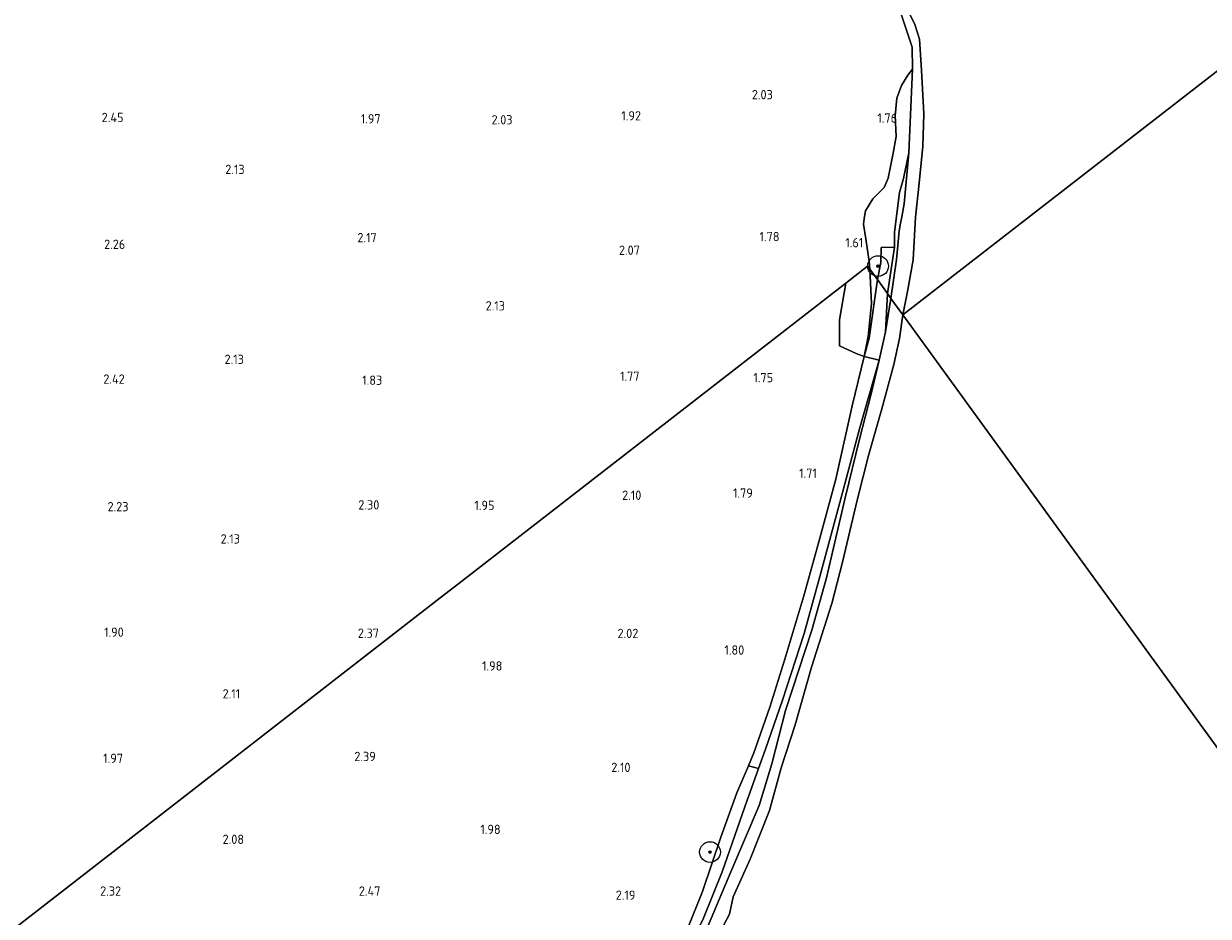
# Model space of a CAD drawing. Extents: x 130905 to 137824, y 412333 to 417928.
# Tile 286 of 313: x 136734 to 136963, y 416747 to 416919. Entities that reach past the tile are written whole.
import ezdxf
from ezdxf.enums import TextEntityAlignment as Align

# ---------------------------------------------------------------- set-up
doc = ezdxf.new("R2010")
doc.units = 0
for name, color, linetype, lineweight in [('B-ME-GR-BOOM-S', 90, 'Continuous', 25), ('B-ME-GR-GRAS-GV', 60, 'Continuous', 13), ('B-ME-GW-TALUD_KRUIN-G', 90, 'Continuous', 18), ('B-ME-GW-TALUD_TEEN-G', 90, 'Continuous', 18), ('B-ME-OB-BEKLEDING_STEEN-GV', 30, 'Continuous', 18), ('B-ME-OB-BEKLEDING_STORTSTEEN-GV', 30, 'Continuous', 18), ('B-ME-OB-OEVERVOORZIENING-G', 7, 'Continuous', 18), ('B-ME-OG-WATER_RIVIER-GV', 130, 'Continuous', 18), ('X-XX-AL-HOOGTELABEL-S', 7, 'Continuous', 25)]:
    doc.layers.add(name, color=color, linetype=linetype, lineweight=lineweight)
doc.styles.add('NLCS-ISO-ANNOTATIVE-T18', font='NLCS-ISO.ttf', dxfattribs={"height": 1.8})

# ---------------------------------------------------------------- blocks, each defined once
blk = doc.blocks.new('SAL-HOOGTELABEL-SO')
at = {"color": 0, "linetype": 'ByBlock', "lineweight": -2, "style": 'NLCS-ISO-ANNOTATIVE-T18'}
blk.add_attdef('HOOGTE', text='', height=1.8, dxfattribs=at).set_placement((2.79, 0), align=Align.RIGHT)
blk = doc.blocks.new('SGR-BOOM_01-SO')
at = {"linetype": 'ByBlock', "lineweight": 18}
h = blk.add_hatch(color=0, dxfattribs=at)
h.dxf.hatch_style = 1
edge = h.paths.add_edge_path()
edge.add_arc((0, 0), 0.25, 0, 360)
at = {"color": 0, "linetype": 'ByBlock', "lineweight": 18}
for radius in [2, 0.25]:
    blk.add_circle((0, 0), radius, dxfattribs=at)

msp = doc.modelspace()

# ---------------------------------------------------------------- linework, layer by layer
at = {"layer": 'B-ME-GR-GRAS-GV'}
for points in [[(136903.176, 416921.572, 1.234), (136905.47, 416914.783, 1.171), (136905.479, 416910.517, 1.176), (136904.627, 416909.363, 1.287), (136903.388, 416907.37, 1.407), (136902.489, 416904.931, 1.497), (136902.167, 416901.483, 1.567), (136902.331, 416897.543, 1.608), (136901.788, 416894.283, 1.509), (136900.831, 416889.471, 1.556), (136900.036, 416887.668, 1.553), (136897.856, 416885.451, 1.566), (136896.404, 416883.153, 1.628), (136896.36, 416882.822, 1.685), (136896.197, 416881.597, 1.896), (136896.061, 416880.575, 1.594), (136896.514, 416877.729, 1.671), (136897.145, 416873.349, 1.724), (136897.27, 416871.838, 1.707), (136896.832, 416872.441, 1.709), (136892.631, 416869.18, 1.775), (136817.842, 416811.114, 2.369), (136814.218, 416808.301, 2.371), (136752.754, 416760.581, 2.402), (136696.523, 416716.922, 2.236)], [(136696.523, 416716.922, 2.236), (136752.754, 416760.581, 2.402), (136814.218, 416808.301, 2.371), (136817.842, 416811.114, 2.369), (136892.631, 416869.18, 1.775), (136891.374, 416862.057, 1.783), (136891.423, 416857.066, 1.808), (136894.61, 416855.567, 1.703), (136896.165, 416854.969, 1.493), (136893.841, 416845.444, 1.531), (136890.722, 416831.279, 1.543), (136887.394, 416819.166, 1.681), (136884.526, 416808.723, 1.681), (136880.831, 416796.432, 1.606), (136877.906, 416787.152, 1.618), (136874.849, 416778.317, 1.631), (136873.794, 416775.814, 1.643), (136871.562, 416770.59, 1.706), (136868.462, 416762.018, 1.693), (136864.91, 416751.525, 1.731), (136862.027, 416744.307, 1.781)], [(136865.106, 416746.401, 1.393), (136868.711, 416755.333, 1.306), (136873.138, 416767.925, 1.281), (136875.747, 416775.294, 1.331), (136877.071, 416779.03, 1.281), (136880.397, 416788.534, 1.193), (136884.564, 416801.425, 1.168), (136887.609, 416812.435, 1.181), (136891.885, 416828.413, 1.081), (136895.297, 416840.992, 1.081), (136899.064, 416854.25, 1.042), (136897.537, 416847.736, 1.063), (136895.289, 416838.985, 1.113), (136892.504, 416827.676, 1.088), (136888.881, 416812.159, 1.113), (136886.028, 416802.036, 1.125), (136880.981, 416786.533, 1.138), (136878.297, 416776.237, 1.163), (136875.873, 416768.137, 1.225), (136870.431, 416755.361, 1.213), (136862.576, 416736.843, 1.213)]]:
    msp.add_polyline3d(points, dxfattribs=at)
for points in [[(136899.375, 416873.154, 1.452), (136898.723, 416869.836, 1.478), (136897.27, 416871.838, 1.707), (136897.145, 416873.349, 1.724), (136896.514, 416877.729, 1.671), (136896.061, 416880.575, 1.594), (136896.197, 416881.597, 1.896), (136896.36, 416882.822, 1.685), (136896.404, 416883.153, 1.628), (136897.856, 416885.451, 1.566), (136900.036, 416887.668, 1.553), (136900.831, 416889.471, 1.556), (136901.788, 416894.283, 1.509), (136902.331, 416897.543, 1.608), (136902.167, 416901.483, 1.567), (136902.489, 416904.931, 1.497), (136903.388, 416907.37, 1.407), (136904.627, 416909.363, 1.287), (136905.479, 416910.517, 1.176), (136904.773, 416894.386, 1.164), (136903.769, 416889.417, 1.014), (136902.968, 416886.702, 1.039), (136902.029, 416878.987, 1.064), (136902.013, 416876.116, 1.064), (136899.441, 416876.029, 1.38)], [(136902.447, 416873.741, 1.109), (136901.35, 416866.217, 1.046), (136900.678, 416867.142, 1.064), (136902.013, 416876.116, 1.064), (136902.029, 416878.987, 1.064), (136902.968, 416886.702, 1.039), (136903.769, 416889.417, 1.014), (136904.773, 416894.386, 1.164), (136903.883, 416884.508, 1.109), (136903.429, 416882.006, 1.179), (136903.199, 416880.739, 1.132), (136902.928, 416879.245, 1.061), (136902.684, 416876.452, 1.085)], [(136896.953, 416858.814, 1.511), (136896.165, 416854.969, 1.493), (136894.61, 416855.567, 1.703), (136891.423, 416857.066, 1.808), (136891.374, 416862.057, 1.783), (136892.631, 416869.18, 1.775), (136896.832, 416872.441, 1.709), (136897.27, 416871.838, 1.707), (136897.606, 416865.227, 1.445)], [(136897.119, 416858.526, 1.511), (136896.165, 416854.969, 1.493), (136896.953, 416858.814, 1.511), (136897.606, 416865.227, 1.445), (136897.27, 416871.838, 1.707), (136898.723, 416869.836, 1.478)], [(136901.35, 416866.217, 1.046), (136900.29, 416859.72, 1.061), (136900.678, 416867.142, 1.064)], [(136846.048, 416711.927, 1.193), (136844.363, 416710.567, 1.268), (136846.451, 416716.578, 1.656), (136850.486, 416722.714, 1.981), (136853.281, 416727.962, 1.906), (136857.664, 416735.998, 1.943), (136862.027, 416744.307, 1.781), (136864.91, 416751.525, 1.731), (136868.462, 416762.018, 1.693), (136871.562, 416770.59, 1.706), (136873.794, 416775.814, 1.643), (136875.747, 416775.294, 1.331), (136873.138, 416767.925, 1.281), (136868.711, 416755.333, 1.306), (136865.106, 416746.401, 1.393), (136860.447, 416736.899, 1.381), (136854.984, 416725.501, 1.406), (136847.902, 416713.937, 1.243)]]:
    msp.add_polyline3d(points, close=True, dxfattribs=at)
at = {"layer": 'B-ME-GW-TALUD_KRUIN-G'}
for points in [[(136897.27, 416871.838, 1.707), (136897.145, 416873.349, 1.724), (136896.514, 416877.729, 1.671), (136896.061, 416880.575, 1.594), (136896.197, 416881.597, 1.896), (136896.36, 416882.822, 1.685), (136896.404, 416883.153, 1.628), (136897.856, 416885.451, 1.566), (136900.036, 416887.668, 1.553), (136900.831, 416889.471, 1.556), (136901.788, 416894.283, 1.509), (136902.331, 416897.543, 1.608), (136902.167, 416901.483, 1.567), (136902.489, 416904.931, 1.497), (136903.388, 416907.37, 1.407), (136904.627, 416909.363, 1.287), (136905.479, 416910.517, 1.176)], [(136897.27, 416871.838, 1.707), (136897.606, 416865.227, 1.445), (136896.953, 416858.814, 1.511), (136896.165, 416854.969, 1.493)], [(136896.165, 416854.969, 1.493), (136893.841, 416845.444, 1.531), (136890.722, 416831.279, 1.543), (136887.394, 416819.166, 1.681), (136884.526, 416808.723, 1.681), (136880.831, 416796.432, 1.606), (136877.906, 416787.152, 1.618), (136874.849, 416778.317, 1.631), (136873.794, 416775.814, 1.643), (136871.562, 416770.59, 1.706), (136868.462, 416762.018, 1.693), (136864.91, 416751.525, 1.731), (136862.027, 416744.307, 1.781), (136857.664, 416735.998, 1.943), (136853.281, 416727.962, 1.906), (136850.486, 416722.714, 1.981), (136846.451, 416716.578, 1.656), (136844.363, 416710.567, 1.268)]]:
    msp.add_polyline3d(points, dxfattribs=at)
at = {"layer": 'B-ME-GW-TALUD_TEEN-G'}
for points in [[(136905.479, 416910.517, 1.176), (136904.773, 416894.386, 1.164)], [(136904.773, 416894.386, 1.164), (136903.769, 416889.417, 1.014), (136902.968, 416886.702, 1.039), (136902.029, 416878.987, 1.064), (136902.013, 416876.116, 1.064), (136900.678, 416867.142, 1.064)], [(136899.064, 416854.25, 1.042), (136900.29, 416859.72, 1.061), (136900.678, 416867.142, 1.064)], [(136844.363, 416710.567, 1.268), (136846.048, 416711.927, 1.193), (136847.902, 416713.937, 1.243), (136854.984, 416725.501, 1.406), (136860.447, 416736.899, 1.381), (136865.106, 416746.401, 1.393), (136868.711, 416755.333, 1.306), (136873.138, 416767.925, 1.281), (136875.747, 416775.294, 1.331), (136877.071, 416779.03, 1.281), (136880.397, 416788.534, 1.193), (136884.564, 416801.425, 1.168), (136887.609, 416812.435, 1.181), (136891.885, 416828.413, 1.081), (136895.297, 416840.992, 1.081), (136899.064, 416854.25, 1.042)]]:
    msp.add_polyline3d(points, dxfattribs=at)
at = {"layer": 'B-ME-OB-BEKLEDING_STEEN-GV'}
for points in [[(136902.013, 416876.116, 1.064), (136900.678, 416867.142, 1.064), (136898.723, 416869.836, 1.478), (136899.375, 416873.154, 1.452), (136899.441, 416876.029, 1.38)], [(136900.29, 416859.72, 1.061), (136899.064, 416854.25, 1.042), (136896.165, 416854.969, 1.493), (136897.119, 416858.526, 1.511), (136898.723, 416869.836, 1.478), (136900.678, 416867.142, 1.064)], [(136877.071, 416779.03, 1.281), (136875.747, 416775.294, 1.331), (136873.794, 416775.814, 1.643), (136874.849, 416778.317, 1.631), (136877.906, 416787.152, 1.618), (136880.831, 416796.432, 1.606), (136884.526, 416808.723, 1.681), (136887.394, 416819.166, 1.681), (136890.722, 416831.279, 1.543), (136893.841, 416845.444, 1.531), (136896.165, 416854.969, 1.493), (136899.064, 416854.25, 1.042), (136895.297, 416840.992, 1.081), (136891.885, 416828.413, 1.081), (136887.609, 416812.435, 1.181), (136884.564, 416801.425, 1.168), (136880.397, 416788.534, 1.193)]]:
    msp.add_polyline3d(points, close=True, dxfattribs=at)
at = {"layer": 'B-ME-OB-BEKLEDING_STORTSTEEN-GV'}
for points in [[(136903.993, 416923.246, 1), (136905.96, 416919.16, 1), (136906.833, 416916.326, 1), (136907.231, 416910.341, 1), (136907.675, 416901.884, 1), (136907.49, 416895.642, 1), (136906.818, 416888.483, 1), (136906.061, 416881.905, 1), (136905.618, 416873.695, 1), (136904.545, 416867.531, 1), (136903.664, 416863.028, 1), (136901.35, 416866.217, 1.046), (136902.447, 416873.741, 1.109), (136902.684, 416876.452, 1.085), (136902.928, 416879.245, 1.061), (136903.199, 416880.739, 1.132), (136903.429, 416882.006, 1.179), (136903.883, 416884.508, 1.109), (136904.773, 416894.386, 1.164), (136905.479, 416910.517, 1.176), (136905.47, 416914.783, 1.171), (136903.176, 416921.572, 1.234)], [(136862.576, 416736.843, 1.213), (136870.431, 416755.361, 1.213), (136875.873, 416768.137, 1.225), (136878.297, 416776.237, 1.163), (136880.981, 416786.533, 1.138), (136886.028, 416802.036, 1.125), (136888.881, 416812.159, 1.113), (136892.504, 416827.676, 1.088), (136895.289, 416838.985, 1.113), (136897.537, 416847.736, 1.063), (136899.064, 416854.25, 1.042), (136900.29, 416859.72, 1.061), (136901.35, 416866.217, 1.046), (136903.664, 416863.028, 1), (136902.994, 416858.475, 1), (136901.932, 416853.449, 1), (136899.595, 416844.881, 1), (136897.036, 416835.837, 1), (136894.812, 416827.211, 1), (136891.964, 416815.219, 1), (136889.95, 416807.188, 1), (136885.977, 416794.929, 1), (136882.834, 416783.73, 1), (136880.135, 416775.439, 1), (136877.881, 416767.223, 1), (136874.168, 416757.814, 1), (136870.829, 416750.486, 1), (136870.114, 416747.185, 1), (136869.035, 416745.099, 1)]]:
    msp.add_polyline3d(points, dxfattribs=at)
at = {"layer": 'B-ME-OB-OEVERVOORZIENING-G'}
for points in [[(136901.438, 416954.593, 1), (136899.264, 416954.001, 1), (136898.756, 416953.902, 1), (136899.053, 416952.355, 1), (136899.672, 416948.547, 1), (136900.247, 416944.916, 1), (136901.541, 416936.052, 1), (136902.481, 416931.919, 1), (136902.335, 416930.94, 1), (136902.89, 416927.016, 1), (136903.731, 416925.584, 1), (136903.993, 416924.408, 1), (136903.873, 416923.725, 1), (136903.993, 416923.246, 1), (136905.96, 416919.16, 1), (136906.833, 416916.326, 1), (136907.231, 416910.341, 1), (136907.675, 416901.884, 1), (136907.49, 416895.642, 1), (136906.818, 416888.483, 1), (136906.061, 416881.905, 1), (136905.618, 416873.695, 1), (136904.545, 416867.531, 1), (136903.664, 416863.028, 1)], [(136903.664, 416863.028, 1), (136902.994, 416858.475, 1), (136901.932, 416853.449, 1), (136899.595, 416844.881, 1), (136897.036, 416835.837, 1), (136894.812, 416827.211, 1), (136891.964, 416815.219, 1), (136889.95, 416807.188, 1), (136885.977, 416794.929, 1), (136882.834, 416783.73, 1), (136880.135, 416775.439, 1), (136877.881, 416767.223, 1), (136874.168, 416757.814, 1), (136870.829, 416750.486, 1), (136870.114, 416747.185, 1), (136869.035, 416745.099, 1)]]:
    msp.add_polyline3d(points, dxfattribs=at)
at = {"layer": 'B-ME-OG-WATER_RIVIER-GV'}
for points in [[(137018.678, 416952.386, 1), (136903.664, 416863.028, 1), (136904.545, 416867.531, 1), (136905.618, 416873.695, 1), (136906.061, 416881.905, 1), (136906.818, 416888.483, 1), (136907.49, 416895.642, 1), (136907.675, 416901.884, 1), (136907.231, 416910.341, 1), (136906.833, 416916.326, 1), (136905.96, 416919.16, 1), (136903.993, 416923.246, 1)], [(137163.923, 416504.528, 1), (136903.664, 416863.028, 1), (137018.678, 416952.386, 1)], [(136869.035, 416745.099, 1), (136870.114, 416747.185, 1), (136870.829, 416750.486, 1), (136874.168, 416757.814, 1), (136877.881, 416767.223, 1), (136880.135, 416775.439, 1), (136882.834, 416783.73, 1), (136885.977, 416794.929, 1), (136889.95, 416807.188, 1), (136891.964, 416815.219, 1), (136894.812, 416827.211, 1), (136897.036, 416835.837, 1), (136899.595, 416844.881, 1), (136901.932, 416853.449, 1), (136902.994, 416858.475, 1), (136903.664, 416863.028, 1), (137163.923, 416504.528, 1)]]:
    msp.add_polyline3d(points, dxfattribs=at)

# ---------------------------------------------------------------- block references
at = {"layer": 'B-ME-GR-BOOM-S'}
for p in [(136898.861, 416872.458, 1.589), (136866.376, 416759.159, 1.853)]:
    msp.add_blockref('SGR-BOOM_01-SO', p, dxfattribs=at)
at = {"layer": 'X-XX-AL-HOOGTELABEL-S'}
for p, values in [((136875.728, 416904.7, 2.025), {'HOOGTE': '2.03'}), ((136750.259, 416900.299, 2.447), {'HOOGTE': '2.45'}), ((136799.941, 416900.039, 1.971), {'HOOGTE': '1.97'}), ((136825.429, 416899.847, 2.025), {'HOOGTE': '2.03'}), ((136850.258, 416900.614, 1.921), {'HOOGTE': '1.92'}), ((136899.746, 416900.19, 1.756), {'HOOGTE': '1.76'}), ((136773.654, 416890.259, 2.125), {'HOOGTE': '2.13'}), ((136799.181, 416877.07, 2.165), {'HOOGTE': '2.17'}), ((136877.017, 416877.266, 1.775), {'HOOGTE': '1.78'}), ((136893.206, 416876.083, 1.613), {'HOOGTE': '1.61'}), ((136750.591, 416875.771, 2.263), {'HOOGTE': '2.26'}), ((136850.037, 416874.626, 2.068), {'HOOGTE': '2.07'}), ((136823.97, 416863.872, 2.125), {'HOOGTE': '2.13'}), ((136773.523, 416853.538, 2.125), {'HOOGTE': '2.13'}), ((136750.487, 416849.715, 2.422), {'HOOGTE': '2.42'}), ((136800.251, 416849.49, 1.832), {'HOOGTE': '1.83'}), ((136849.972, 416850.269, 1.767), {'HOOGTE': '1.77'}), ((136875.788, 416849.992, 1.75), {'HOOGTE': '1.75'}), ((136884.237, 416831.509, 1.71), {'HOOGTE': '1.71'}), ((136850.315, 416827.253, 2.1), {'HOOGTE': '2.10'}), ((136871.862, 416827.666, 1.787), {'HOOGTE': '1.79'}), ((136751.219, 416825.047, 2.23), {'HOOGTE': '2.23'}), ((136799.691, 416825.388, 2.295), {'HOOGTE': '2.30'}), ((136821.939, 416825.286, 1.95), {'HOOGTE': '1.95'}), ((136772.762, 416818.807, 2.125), {'HOOGTE': '2.13'}), ((136750.303, 416800.776, 1.898), {'HOOGTE': '1.90'}), ((136799.617, 416800.578, 2.369), {'HOOGTE': '2.37'}), ((136849.733, 416800.534, 2.02), {'HOOGTE': '2.02'}), ((136870.206, 416797.32, 1.8), {'HOOGTE': '1.80'}), ((136823.46, 416794.247, 1.975), {'HOOGTE': '1.98'}), ((136772.791, 416788.855, 2.112), {'HOOGTE': '2.11'}), ((136750.158, 416776.391, 1.97), {'HOOGTE': '1.97'}), ((136799, 416776.748, 2.393), {'HOOGTE': '2.39'}), ((136848.219, 416774.639, 2.1), {'HOOGTE': '2.10'}), ((136823.13, 416762.646, 1.975), {'HOOGTE': '1.98'}), ((136773.544, 416760.73, 2.075), {'HOOGTE': '2.08'}), ((136749.787, 416750.723, 2.32), {'HOOGTE': '2.32'}), ((136799.892, 416750.722, 2.472), {'HOOGTE': '2.47'}), ((136849.172, 416749.928, 2.187), {'HOOGTE': '2.19'})]:
    msp.add_blockref('SAL-HOOGTELABEL-SO', p, dxfattribs=at).add_auto_attribs(values)

doc.saveas('drawing.dxf')
